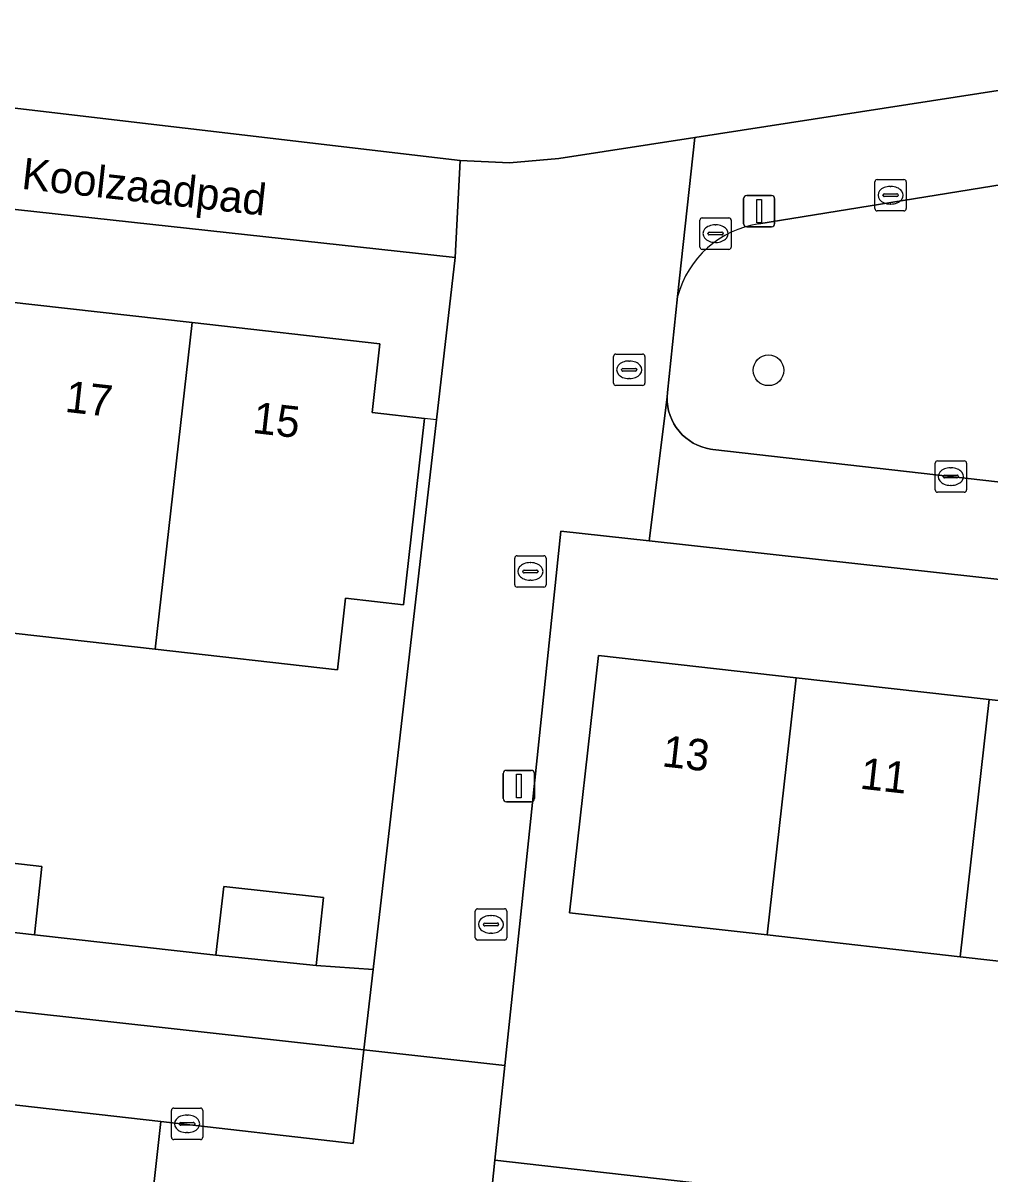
# Model space of a CAD drawing. Extents: x 162026 to 163502, y 387295 to 388169.
# Drawn here: x 162446.06 to 162476.85, y 387421.67 to 387458.34 of the extents above; entities that cross this region are included whole.
import ezdxf

# ---------------------------------------------------------------- set-up
doc = ezdxf.new("R2010")
doc.units = 0
for name, color, linetype in [('IMGEO_Boom', 7, 'Continuous'), ('IMGEO_Brandkraan', 7, 'Continuous'), ('IMGEO_Erf', 7, 'Continuous'), ('IMGEO_Groenvoorziening', 7, 'Continuous'), ('IMGEO_Kolk', 7, 'Continuous'), ('IMGEO_Lichtmast', 7, 'Continuous'), ('IMGEO_Muur', 7, 'Continuous'), ('IMGEO_Openbare_ruimte_label', 7, 'Continuous'), ('IMGEO_Pand', 7, 'Continuous'), ('IMGEO_Pand_nummerreeks', 7, 'Continuous'), ('IMGEO_Parkeervlak_open', 7, 'Continuous'), ('IMGEO_Rijbaan_lokaal_open', 7, 'Continuous'), ('IMGEO_Rioolput', 7, 'Continuous'), ('IMGEO_Voetpad_open', 7, 'Continuous')]:
    doc.layers.add(name, color=color, linetype=linetype)

msp = doc.modelspace()

# ---------------------------------------------------------------- linework, layer by layer
at = {"layer": 'IMGEO_Boom'}
msp.add_circle((162469.797, 387447.273), 0.489, dxfattribs=at)
at = {"layer": 'IMGEO_Brandkraan'}
for p, q in [((162464.86, 387446.863), (162464.86, 387447.715)), ((162464.935, 387447.789), (162465.787, 387447.789)), ((162465.348, 387447.569), (162465.373, 387447.569)), ((162465.861, 387447.715), (162465.861, 387446.863)), ((162465.119, 387447.283), (162465.119, 387447.295)), ((162465.557, 387447.246), (162465.159, 387447.246)), ((162465.162, 387447.332), (162465.56, 387447.332)), ((162465.603, 387447.295), (162465.603, 387447.283)), ((162465.787, 387446.789), (162464.935, 387446.789)), ((162465.371, 387447.009), (162465.346, 387447.009))]:
    msp.add_line(p, q, dxfattribs=at)
for points in [[(162464.86, 387446.863), (162464.86, 387447.715)], [(162464.935, 387447.789), (162465.787, 387447.789)], [(162465.861, 387447.715), (162465.861, 387446.863)], [(162465.787, 387446.789), (162464.935, 387446.789)]]:
    msp.add_lwpolyline(points, dxfattribs=at)
for centre, radius, start, end in [((162464.937, 387447.713), 0.0765, 91.552, 178.448), ((162464.937, 387447.713), 0.0765, 91.552, 178.448), ((162465.785, 387447.713), 0.0765, 1.552, 88.448), ((162465.785, 387447.713), 0.0765, 1.552, 88.448), ((162465.159, 387447.292), 0.0403, 85.8775, 175.7526), ((162465.156, 387447.282), 0.0366, 178.938, 274.7102), ((162465.56, 387447.289), 0.043, 264.8664, 352.4533), ((162465.564, 387447.294), 0.0386, 1.7309, 96.639), ((162464.937, 387446.865), 0.0765, 181.552, 268.448), ((162464.937, 387446.865), 0.0765, 181.552, 268.448), ((162465.785, 387446.865), 0.0765, 271.552, 358.448), ((162465.785, 387446.865), 0.0765, 271.552, 358.448)]:
    msp.add_arc(centre, radius, start, end, dxfattribs=at)
for centre, major_axis, ratio, start_param, end_param in [((162465.347, 387447.289), (-0.387, 0.002), 0.722429, 4.712389, 7.853982), ((162465.372, 387447.289), (-0.39, 0.002), 0.717154, 1.570796, 4.712389)]:
    msp.add_ellipse(centre, major_axis=major_axis, ratio=ratio, start_param=start_param, end_param=end_param, dxfattribs=at)
at = {"layer": 'IMGEO_Erf'}
for points in [[(162400.124, 387460.686), (162433.518, 387457.07), (162459.98, 387453.961), (162461.551, 387453.884), (162463.118, 387454.021), (162467.446, 387454.693), (162500, 387459.747)], [(162443.49, 387431.824), (162446.66, 387431.47), (162446.42, 387429.29), (162452.2, 387428.64), (162452.45, 387430.83), (162455.62, 387430.48), (162455.39, 387428.31), (162457.206, 387428.189), (162459.221, 387445.693), (162459.816, 387450.863), (162403.987, 387456.967)], [(162445.488, 387449.465), (162451.447, 387448.793), (162457.42, 387448.12), (162457.173, 387445.924), (162458.843, 387445.736), (162458.175, 387439.803), (162456.327, 387440.012), (162456.071, 387437.736), (162450.268, 387438.39), (162444.32, 387439.06)], [(162509.017, 387437.102), (162500, 387438.095), (162465.999, 387441.839), (162463.184, 387442.149), (162461.926, 387430.151), (162461.4, 387425.126), (162461.084, 387422.106), (162468.848, 387421.233), (162473.565, 387420.703), (162473.229, 387417.716), (162500.991, 387414.639), (162501.327, 387417.676), (162506.042, 387417.154), (162505.706, 387414.116), (162508.158, 387413.846), (162510.534, 387435.171)]]:
    msp.add_lwpolyline(points, dxfattribs=at)
msp.add_lwpolyline([(162475.902, 387428.592), (162469.753, 387429.283), (162463.458, 387429.991), (162464.379, 387438.183), (162470.674, 387437.475), (162476.823, 387436.784), (162482.973, 387436.092), (162489.122, 387435.401), (162495.271, 387434.71), (162500, 387434.178), (162501.42, 387434.018), (162507.718, 387433.31), (162506.797, 387425.118), (162500.499, 387425.826), (162500, 387425.882), (162494.35, 387426.517), (162491.11, 387426.882), (162490.719, 387423.407), (162487.81, 387423.734), (162488.201, 387427.209), (162482.052, 387427.9)], close=True, dxfattribs=at)
at = {"layer": 'IMGEO_Groenvoorziening'}
for points in [[(162492.818, 387448.878), (162492.145, 387455.608), (162469.494, 387451.935)], [(162466.903, 387449.627), (162466.575, 387446.563), (162466.566, 387446.416), (162466.57, 387446.269), (162466.587, 387446.123), (162466.617, 387445.979), (162466.66, 387445.838), (162466.715, 387445.702), (162466.783, 387445.571), (162466.861, 387445.447), (162466.951, 387445.33), (162467.05, 387445.222), (162467.159, 387445.122), (162467.277, 387445.034), (162467.401, 387444.956), (162467.532, 387444.889), (162467.669, 387444.834), (162467.81, 387444.792), (162467.954, 387444.763), (162468.025, 387444.753), (162478.955, 387443.505), (162493.521, 387441.843), (162492.818, 387448.878)]]:
    msp.add_lwpolyline(points, dxfattribs=at)
msp.add_arc((162469.935, 387448.832), 3.134, 98.0822, 165.3056, dxfattribs=at)
at = {"layer": 'IMGEO_Kolk'}
for p, q in [((162473.259, 387453.35), (162474.111, 387453.35)), ((162473.184, 387452.424), (162473.184, 387453.276)), ((162473.672, 387453.13), (162473.697, 387453.13)), ((162474.185, 387453.276), (162474.185, 387452.424)), ((162473.443, 387452.844), (162473.443, 387452.856)), ((162473.881, 387452.807), (162473.483, 387452.807)), ((162473.486, 387452.893), (162473.884, 387452.893)), ((162473.927, 387452.856), (162473.927, 387452.844)), ((162474.111, 387452.35), (162473.259, 387452.35)), ((162473.695, 387452.57), (162473.67, 387452.57)), ((162475.103, 387443.461), (162475.103, 387444.313)), ((162475.178, 387444.387), (162476.03, 387444.387)), ((162476.104, 387444.313), (162476.104, 387443.461)), ((162475.362, 387443.881), (162475.362, 387443.893)), ((162475.8, 387443.844), (162475.402, 387443.844)), ((162475.405, 387443.93), (162475.803, 387443.93)), ((162475.591, 387444.167), (162475.616, 387444.167)), ((162475.846, 387443.893), (162475.846, 387443.881)), ((162475.614, 387443.607), (162475.589, 387443.607)), ((162476.03, 387443.387), (162475.178, 387443.387)), ((162461.714, 387440.44), (162461.714, 387441.292)), ((162461.789, 387441.366), (162462.641, 387441.366)), ((162462.715, 387441.292), (162462.715, 387440.44)), ((162462.016, 387440.909), (162462.414, 387440.909)), ((162462.202, 387441.146), (162462.227, 387441.146)), ((162461.973, 387440.86), (162461.973, 387440.872)), ((162462.411, 387440.823), (162462.013, 387440.823)), ((162462.225, 387440.586), (162462.2, 387440.586)), ((162462.457, 387440.872), (162462.457, 387440.86)), ((162462.641, 387440.366), (162461.789, 387440.366)), ((162460.459, 387429.195), (162460.459, 387430.047)), ((162460.534, 387430.121), (162461.386, 387430.121)), ((162460.947, 387429.901), (162460.972, 387429.901)), ((162461.46, 387430.047), (162461.46, 387429.195)), ((162460.718, 387429.615), (162460.718, 387429.627)), ((162461.156, 387429.578), (162460.758, 387429.578)), ((162460.761, 387429.664), (162461.159, 387429.664)), ((162461.202, 387429.627), (162461.202, 387429.615)), ((162460.97, 387429.341), (162460.945, 387429.341)), ((162461.386, 387429.121), (162460.534, 387429.121))]:
    msp.add_line(p, q, dxfattribs=at)
for points in [[(162473.259, 387453.35), (162474.111, 387453.35)], [(162473.184, 387452.424), (162473.184, 387453.276)], [(162474.185, 387453.276), (162474.185, 387452.424)], [(162474.111, 387452.35), (162473.259, 387452.35)], [(162475.103, 387443.461), (162475.103, 387444.313)], [(162475.178, 387444.387), (162476.03, 387444.387)], [(162476.104, 387444.313), (162476.104, 387443.461)], [(162476.03, 387443.387), (162475.178, 387443.387)], [(162461.714, 387440.44), (162461.714, 387441.292)], [(162461.789, 387441.366), (162462.641, 387441.366)], [(162462.715, 387441.292), (162462.715, 387440.44)], [(162462.641, 387440.366), (162461.789, 387440.366)], [(162460.459, 387429.195), (162460.459, 387430.047)], [(162460.534, 387430.121), (162461.386, 387430.121)], [(162461.46, 387430.047), (162461.46, 387429.195)], [(162461.386, 387429.121), (162460.534, 387429.121)]]:
    msp.add_lwpolyline(points, dxfattribs=at)
for centre, radius, start, end in [((162473.261, 387453.274), 0.0765, 91.552, 178.448), ((162473.261, 387453.274), 0.0765, 91.552, 178.448), ((162474.109, 387453.274), 0.0765, 1.552, 88.448), ((162474.109, 387453.274), 0.0765, 1.552, 88.448), ((162473.483, 387452.853), 0.0403, 85.8775, 175.7526), ((162473.48, 387452.843), 0.0366, 178.938, 274.7102), ((162473.884, 387452.85), 0.043, 264.8664, 352.4533), ((162473.888, 387452.855), 0.0386, 1.7309, 96.639), ((162473.261, 387452.426), 0.0765, 181.552, 268.448), ((162473.261, 387452.426), 0.0765, 181.552, 268.448), ((162474.109, 387452.426), 0.0765, 271.552, 358.448), ((162474.109, 387452.426), 0.0765, 271.552, 358.448), ((162475.18, 387444.311), 0.0765, 91.552, 178.448), ((162475.18, 387444.311), 0.0765, 91.552, 178.448), ((162476.028, 387444.311), 0.0765, 1.552, 88.448), ((162476.028, 387444.311), 0.0765, 1.552, 88.448), ((162475.402, 387443.89), 0.0403, 85.8775, 175.7526), ((162475.399, 387443.88), 0.0366, 178.938, 274.7102), ((162475.803, 387443.887), 0.043, 264.8664, 352.4533), ((162475.807, 387443.892), 0.0386, 1.7309, 96.639), ((162475.18, 387443.463), 0.0765, 181.552, 268.448), ((162475.18, 387443.463), 0.0765, 181.552, 268.448), ((162476.028, 387443.463), 0.0765, 271.552, 358.448), ((162476.028, 387443.463), 0.0765, 271.552, 358.448), ((162461.791, 387441.29), 0.0765, 91.552, 178.448), ((162461.791, 387441.29), 0.0765, 91.552, 178.448), ((162462.639, 387441.29), 0.0765, 1.552, 88.448), ((162462.639, 387441.29), 0.0765, 1.552, 88.448), ((162462.013, 387440.869), 0.0403, 85.8775, 175.7526), ((162462.418, 387440.871), 0.0386, 1.7309, 96.639), ((162462.01, 387440.859), 0.0366, 178.938, 274.7102), ((162462.414, 387440.866), 0.043, 264.8664, 352.4533), ((162461.791, 387440.442), 0.0765, 181.552, 268.448), ((162461.791, 387440.442), 0.0765, 181.552, 268.448), ((162462.639, 387440.442), 0.0765, 271.552, 358.448), ((162462.639, 387440.442), 0.0765, 271.552, 358.448), ((162460.536, 387430.045), 0.0765, 91.552, 178.448), ((162460.536, 387430.045), 0.0765, 91.552, 178.448), ((162461.384, 387430.045), 0.0765, 1.552, 88.448), ((162461.384, 387430.045), 0.0765, 1.552, 88.448), ((162460.758, 387429.624), 0.0403, 85.8775, 175.7526), ((162460.755, 387429.614), 0.0366, 178.938, 274.7102), ((162461.159, 387429.621), 0.043, 264.8664, 352.4533), ((162461.163, 387429.626), 0.0386, 1.7309, 96.639), ((162460.536, 387429.197), 0.0765, 181.552, 268.448), ((162460.536, 387429.197), 0.0765, 181.552, 268.448), ((162461.384, 387429.197), 0.0765, 271.552, 358.448), ((162461.384, 387429.197), 0.0765, 271.552, 358.448)]:
    msp.add_arc(centre, radius, start, end, dxfattribs=at)
for centre, major_axis, ratio, start_param, end_param in [((162473.671, 387452.85), (-0.387, 0.002), 0.722429, 4.712389, 7.853982), ((162473.696, 387452.85), (-0.39, 0.002), 0.717154, 1.570796, 4.712389), ((162475.59, 387443.887), (-0.387, 0.002), 0.722429, 4.712389, 7.853982), ((162475.615, 387443.887), (-0.39, 0.002), 0.717154, 1.570796, 4.712389), ((162462.201, 387440.866), (-0.387, 0.002), 0.722429, 4.712389, 7.853982), ((162462.226, 387440.866), (-0.39, 0.002), 0.717154, 1.570796, 4.712389), ((162460.946, 387429.621), (-0.387, 0.002), 0.722429, 4.712389, 7.853982), ((162460.971, 387429.621), (-0.39, 0.002), 0.717154, 1.570796, 4.712389)]:
    msp.add_ellipse(centre, major_axis=major_axis, ratio=ratio, start_param=start_param, end_param=end_param, dxfattribs=at)
at = {"layer": 'IMGEO_Lichtmast'}
for p, q in [((162469.002, 387451.943), (162469.002, 387452.743)), ((162469.002, 387452.743), (162469.002, 387451.943)), ((162469.102, 387452.843), (162469.892, 387452.843)), ((162469.892, 387452.843), (162469.102, 387452.843)), ((162469.992, 387452.743), (162469.992, 387451.943)), ((162469.992, 387451.943), (162469.992, 387452.743)), ((162469.892, 387451.843), (162469.102, 387451.843)), ((162469.102, 387451.843), (162469.892, 387451.843)), ((162461.35, 387433.627), (162461.35, 387434.427)), ((162461.35, 387434.427), (162461.35, 387433.627)), ((162461.45, 387434.527), (162462.24, 387434.527)), ((162462.24, 387434.527), (162461.45, 387434.527)), ((162462.34, 387434.427), (162462.34, 387433.627)), ((162462.34, 387433.627), (162462.34, 387434.427)), ((162462.24, 387433.527), (162461.45, 387433.527)), ((162461.45, 387433.527), (162462.24, 387433.527))]:
    msp.add_line(p, q, dxfattribs=at)
for points in [[(162469.422, 387452.718), (162469.572, 387452.718), (162469.572, 387451.968), (162469.422, 387451.968), (162469.422, 387452.718)], [(162461.77, 387434.402), (162461.92, 387434.402), (162461.92, 387433.652), (162461.77, 387433.652), (162461.77, 387434.402)]]:
    msp.add_lwpolyline(points, dxfattribs=at)
for centre, start, end in [((162469.102, 387452.743), 90, 180), ((162469.102, 387452.743), 90, 180), ((162469.892, 387452.743), 0, 90), ((162469.892, 387452.743), 360, 90), ((162469.102, 387451.943), 180, 270), ((162469.102, 387451.943), 180, 270), ((162469.892, 387451.943), 270, 0), ((162469.892, 387451.943), 270, 0), ((162461.45, 387434.427), 90, 180), ((162461.45, 387434.427), 90, 180), ((162462.24, 387434.427), 0, 90), ((162462.24, 387434.427), 360, 90), ((162461.45, 387433.627), 180, 270), ((162461.45, 387433.627), 180, 270), ((162462.24, 387433.627), 270, 0), ((162462.24, 387433.627), 270, 0)]:
    msp.add_arc(centre, 0.1, start, end, dxfattribs=at)
at = {"layer": 'IMGEO_Muur'}
for points in [[(162457.206, 387428.189), (162459.221, 387445.693)], [(162459.221, 387445.693), (162458.843, 387445.736)], [(162461.4, 387425.126), (162461.926, 387430.151)], [(162455.39, 387428.31), (162457.206, 387428.189)], [(162461.084, 387422.106), (162461.4, 387425.126)]]:
    msp.add_lwpolyline(points, dxfattribs=at)
at = {"layer": 'IMGEO_Pand'}
for points in [[(162451.447, 387448.793), (162445.488, 387449.465), (162444.417, 387440.01), (162444.32, 387439.06), (162450.268, 387438.39)], [(162456.071, 387437.736), (162456.327, 387440.012), (162458.175, 387439.803), (162458.843, 387445.736), (162457.173, 387445.924), (162457.42, 387448.12), (162451.447, 387448.793), (162450.268, 387438.39)], [(162469.753, 387429.283), (162470.674, 387437.475), (162464.379, 387438.183), (162463.458, 387429.991)], [(162469.753, 387429.283), (162475.902, 387428.592), (162476.823, 387436.784), (162470.674, 387437.475)], [(162475.902, 387428.592), (162482.052, 387427.9), (162482.973, 387436.092), (162476.823, 387436.784)], [(162446.42, 387429.29), (162446.66, 387431.47), (162443.49, 387431.824), (162443.243, 387429.645)], [(162455.39, 387428.31), (162455.62, 387430.48), (162452.45, 387430.83), (162452.2, 387428.64)], [(162460.771, 387419.117), (162468.512, 387418.246), (162468.848, 387421.233), (162461.084, 387422.106)]]:
    msp.add_lwpolyline(points, close=True, dxfattribs=at)
at = {"layer": 'IMGEO_Parkeervlak_open'}
msp.add_lwpolyline([(162442.45, 387397.88), (162447.498, 387396.697), (162450.443, 387423.342), (162445.392, 387423.92)], close=True, dxfattribs=at)
at = {"layer": 'IMGEO_Rijbaan_lokaal_open'}
msp.add_lwpolyline([(162445.691, 387426.865), (162456.91, 387425.623), (162457.206, 387428.189), (162455.39, 387428.31), (162452.2, 387428.64), (162446.42, 387429.29), (162443.243, 387429.645)], dxfattribs=at)
for points in [[(162456.567, 387422.641), (162456.91, 387425.623), (162445.691, 387426.865), (162445.392, 387423.92), (162450.443, 387423.342)], [(162450.443, 387423.342), (162447.498, 387396.697), (162452.941, 387395.422), (162455.426, 387418.218), (162458.84, 387417.856), (162460.618, 387417.656), (162460.771, 387419.117), (162461.084, 387422.106), (162461.4, 387425.126), (162456.91, 387425.623), (162456.567, 387422.641)]]:
    msp.add_lwpolyline(points, close=True, dxfattribs=at)
at = {"layer": 'IMGEO_Rioolput'}
for p, q in [((162467.61, 387451.201), (162467.61, 387452.053)), ((162467.685, 387452.127), (162468.537, 387452.127)), ((162468.098, 387451.907), (162468.123, 387451.907)), ((162468.611, 387452.053), (162468.611, 387451.201)), ((162467.869, 387451.621), (162467.869, 387451.633)), ((162468.307, 387451.584), (162467.909, 387451.584)), ((162467.912, 387451.67), (162468.31, 387451.67)), ((162468.353, 387451.633), (162468.353, 387451.621)), ((162468.121, 387451.347), (162468.096, 387451.347)), ((162468.537, 387451.127), (162467.685, 387451.127)), ((162450.78, 387422.841), (162450.78, 387423.693)), ((162450.855, 387423.767), (162451.707, 387423.767)), ((162451.781, 387423.693), (162451.781, 387422.841)), ((162451.082, 387423.31), (162451.48, 387423.31)), ((162451.268, 387423.547), (162451.293, 387423.547)), ((162451.039, 387423.261), (162451.039, 387423.273)), ((162451.477, 387423.224), (162451.079, 387423.224)), ((162451.291, 387422.987), (162451.266, 387422.987)), ((162451.523, 387423.273), (162451.523, 387423.261)), ((162451.707, 387422.767), (162450.855, 387422.767))]:
    msp.add_line(p, q, dxfattribs=at)
for points in [[(162467.61, 387451.201), (162467.61, 387452.053)], [(162467.685, 387452.127), (162468.537, 387452.127)], [(162468.611, 387452.053), (162468.611, 387451.201)], [(162468.537, 387451.127), (162467.685, 387451.127)], [(162450.78, 387422.841), (162450.78, 387423.693)], [(162450.855, 387423.767), (162451.707, 387423.767)], [(162451.781, 387423.693), (162451.781, 387422.841)], [(162451.707, 387422.767), (162450.855, 387422.767)]]:
    msp.add_lwpolyline(points, dxfattribs=at)
for centre, radius, start, end in [((162467.687, 387452.051), 0.0765, 91.552, 178.448), ((162467.687, 387452.051), 0.0765, 91.552, 178.448), ((162468.535, 387452.051), 0.0765, 1.552, 88.448), ((162468.535, 387452.051), 0.0765, 1.552, 88.448), ((162467.909, 387451.63), 0.0403, 85.8775, 175.7526), ((162467.906, 387451.62), 0.0366, 178.938, 274.7102), ((162468.31, 387451.627), 0.043, 264.8664, 352.4533), ((162468.314, 387451.632), 0.0386, 1.7309, 96.639), ((162467.687, 387451.203), 0.0765, 181.552, 268.448), ((162467.687, 387451.203), 0.0765, 181.552, 268.448), ((162468.535, 387451.203), 0.0765, 271.552, 358.448), ((162468.535, 387451.203), 0.0765, 271.552, 358.448), ((162450.857, 387423.691), 0.0765, 91.552, 178.448), ((162450.857, 387423.691), 0.0765, 91.552, 178.448), ((162451.705, 387423.691), 0.0765, 1.552, 88.448), ((162451.705, 387423.691), 0.0765, 1.552, 88.448), ((162451.079, 387423.27), 0.0403, 85.8775, 175.7526), ((162451.484, 387423.272), 0.0386, 1.7309, 96.639), ((162451.076, 387423.26), 0.0366, 178.938, 274.7102), ((162451.48, 387423.267), 0.043, 264.8664, 352.4533), ((162450.857, 387422.843), 0.0765, 181.552, 268.448), ((162450.857, 387422.843), 0.0765, 181.552, 268.448), ((162451.705, 387422.843), 0.0765, 271.552, 358.448), ((162451.705, 387422.843), 0.0765, 271.552, 358.448)]:
    msp.add_arc(centre, radius, start, end, dxfattribs=at)
for centre, major_axis, ratio, start_param, end_param in [((162468.097, 387451.627), (-0.387, 0.002), 0.722429, 4.712389, 7.853982), ((162468.122, 387451.627), (-0.39, 0.002), 0.717154, 1.570796, 4.712389), ((162451.267, 387423.267), (-0.387, 0.002), 0.722429, 4.712389, 7.853982), ((162451.292, 387423.267), (-0.39, 0.002), 0.717154, 1.570796, 4.712389)]:
    msp.add_ellipse(centre, major_axis=major_axis, ratio=ratio, start_param=start_param, end_param=end_param, dxfattribs=at)
at = {"layer": 'IMGEO_Voetpad_open'}
for points in [[(162525.057, 387463.637), (162500, 387459.747), (162467.446, 387454.693), (162466.903, 387449.627)], [(162469.494, 387451.935), (162492.145, 387455.608), (162500, 387456.782), (162503.959, 387457.374), (162506.086, 387457.696), (162520.992, 387459.954)], [(162478.955, 387443.505), (162468.025, 387444.753), (162467.954, 387444.763), (162467.81, 387444.792), (162467.669, 387444.834), (162467.532, 387444.889), (162467.401, 387444.956), (162467.277, 387445.034), (162467.159, 387445.122), (162467.05, 387445.222), (162466.951, 387445.33), (162466.861, 387445.447), (162466.783, 387445.571), (162466.715, 387445.702), (162466.66, 387445.838), (162466.617, 387445.979), (162466.587, 387446.123), (162466.57, 387446.269), (162466.566, 387446.416), (162465.999, 387441.839), (162500, 387438.095)]]:
    msp.add_lwpolyline(points, dxfattribs=at)
for points in [[(162400.124, 387460.686), (162398.668, 387460.844), (162395.498, 387461.182), (162390.492, 387461.729), (162384.272, 387462.336), (162378.441, 387463.04), (162376.477, 387463.277), (162376.131, 387460.234), (162376.15, 387460.086), (162377.94, 387459.884), (162384.164, 387459.183), (162393.046, 387458.163), (162401.278, 387457.263), (162403.987, 387456.967), (162459.816, 387450.863), (162459.98, 387453.961), (162433.518, 387457.07)], [(162466.566, 387446.416), (162466.575, 387446.563), (162466.903, 387449.627), (162467.446, 387454.693), (162463.118, 387454.021), (162461.551, 387453.884), (162459.98, 387453.961), (162459.816, 387450.863), (162459.221, 387445.693), (162457.206, 387428.189), (162456.91, 387425.623), (162461.4, 387425.126), (162461.926, 387430.151), (162463.184, 387442.149), (162465.999, 387441.839)]]:
    msp.add_lwpolyline(points, close=True, dxfattribs=at)
msp.add_arc((162469.935, 387448.832), 3.134, 98.0822, 165.3056, dxfattribs=at)

# ---------------------------------------------------------------- texts
at = {"layer": 'IMGEO_Openbare_ruimte_label'}
msp.add_text('Koolzaadpad', height=1, rotation=353.6851, dxfattribs=at).set_placement((162445.982, 387453.058))
at = {"layer": 'IMGEO_Pand_nummerreeks'}
for s, rotation, p in [('17', 353.567, (162447.366, 387445.953)), ('15', 353.567, (162453.337, 387445.28)), ('13', 353.5847, (162466.378, 387434.658)), ('11', 353.5847, (162472.682, 387433.949))]:
    msp.add_text(s, height=1, rotation=rotation, dxfattribs=at).set_placement(p)

doc.saveas('drawing.dxf')
